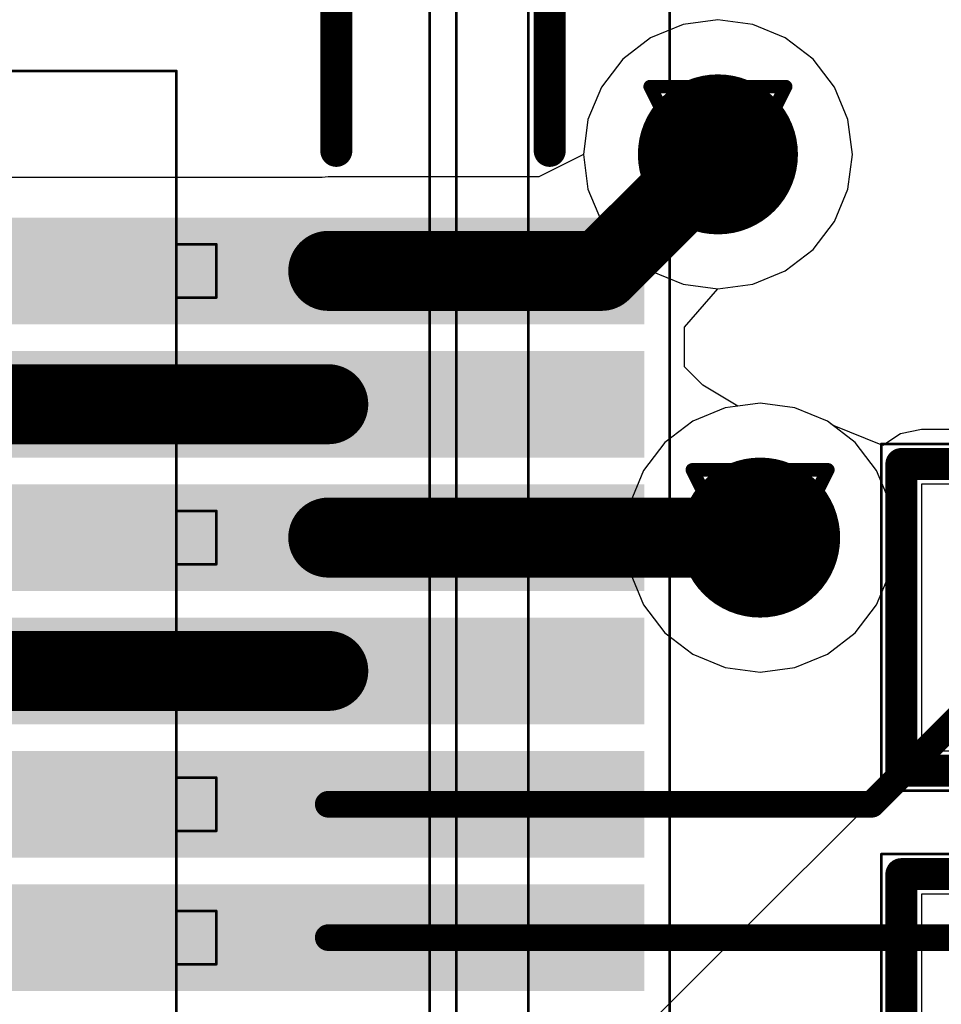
# Model space of a CAD drawing. Header units: millimetres. Extents: x 138 to 555, y 26 to 334.
# Tile 313 of 656: x 226.53 to 229.99, y 240.01 to 243.7. Entities that reach past the tile are written whole.
import ezdxf

# ---------------------------------------------------------------- set-up
doc = ezdxf.new("R2010")
doc.units = ezdxf.units.MM
for name, color, linetype in [('BottomLayer', 5, 'Continuous'), ('DrillDrawing', 1, 'Continuous'), ('Mechanical20', 56, 'Continuous'), ('Mechanical27', 56, 'Continuous'), ('MidLayer1', 16, 'Continuous'), ('MidLayer2', 76, 'Continuous'), ('MidLayer3', 90, 'Continuous'), ('MidLayer4', 156, 'Continuous'), ('MultiLayer', 9, 'Continuous'), ('TopLayer', 1, 'Continuous'), ('TopOverlay', 2, 'Continuous'), ('TopPaste', 8, 'Continuous'), ('TopSolder', 216, 'Continuous'), ('ViaHoleLayer', 16, 'Continuous')]:
    doc.layers.add(name, color=color, linetype=linetype)

# ---------------------------------------------------------------- blocks, each defined once
blk = doc.blocks.new('SOLDER_BRIDGE_R0603_0R_623')
at = {"layer": 'Mechanical20', "const_width": 0.01}
for points in [[(-0.2, 0.65), (-1.35, 0.65)], [(-1.35, 0.65), (-1.35, -0.65)], [(1.35, 0.65), (-0.2, 0.65)], [(1.35, 0.65), (1.35, -0.65)], [(1.35, -0.65), (-1.35, -0.65)]]:
    blk.add_lwpolyline(points, dxfattribs=at)
at = {"layer": 'Mechanical20', "const_width": 0.005}
for points in [[(-1.3525, 0.65, 1), (-1.3475, 0.65, 1)], [(-1.3525, 0.65, 1), (-1.3475, 0.65, 1)], [(-0.2025, 0.65, 1), (-0.1975, 0.65, 1)], [(-0.2025, 0.65, 1), (-0.1975, 0.65, 1)], [(1.3475, 0.65, 1), (1.3525, 0.65, 1)], [(1.3475, 0.65, 1), (1.3525, 0.65, 1)], [(-1.3525, -0.65, 1), (-1.3475, -0.65, 1)], [(-1.3525, -0.65, 1), (-1.3475, -0.65, 1)], [(1.3475, -0.65, 1), (1.3525, -0.65, 1)], [(1.3475, -0.65, 1), (1.3525, -0.65, 1)]]:
    blk.add_lwpolyline(points, format="xyb", close=True, dxfattribs=at)
at = {"layer": 'Mechanical27', "const_width": 0.01}
for points in [[(-0.9, 0.5), (-0.9, -0.5)], [(0.9, 0.5), (-0.9, 0.5)], [(0.9, 0.5), (0.9, -0.5)], [(0.9, -0.5), (-0.9, -0.5)]]:
    blk.add_lwpolyline(points, dxfattribs=at)
at = {"layer": 'Mechanical27', "const_width": 0.005}
for points in [[(-0.9025, 0.5, 1), (-0.8975, 0.5, 1)], [(-0.9025, 0.5, 1), (-0.8975, 0.5, 1)], [(0.8975, 0.5, 1), (0.9025, 0.5, 1)], [(0.8975, 0.5, 1), (0.9025, 0.5, 1)], [(-0.9025, -0.5, 1), (-0.8975, -0.5, 1)], [(-0.9025, -0.5, 1), (-0.8975, -0.5, 1)], [(0.8975, -0.5, 1), (0.9025, -0.5, 1)], [(0.8975, -0.5, 1), (0.9025, -0.5, 1)]]:
    blk.add_lwpolyline(points, format="xyb", close=True, dxfattribs=at)
at = {"layer": 'TopLayer'}
for p, q in [((-1.2, -0.5), (-1.2, 0.5)), ((-1.2, 0.5), (-0.4, 0.5)), ((-0.4, 0.5), (0.1, 0)), ((-0.15, 0.5), (-0.15, 0.5)), ((-0.15, 0.5), (0.35, 0)), ((1.2, 0.5), (-0.15, 0.5)), ((1.2, -0.5), (1.2, 0.5)), ((0.1, 0), (-0.4, -0.5)), ((0.35, 0), (-0.15, -0.5)), ((-1.2, -0.5), (-1.2, -0.5)), ((-0.4, -0.5), (-1.2, -0.5)), ((-0.15, -0.5), (1.2, -0.5))]:
    blk.add_line(p, q, dxfattribs=at)
at = {"layer": 'TopLayer', "const_width": 0.127}
for points in [[(-0.5635, 0, 1), (-0.4365, 0, 1)], [(0.5365, 0, 1), (0.6635, 0, 1)]]:
    blk.add_lwpolyline(points, format="xyb", close=True, dxfattribs=at)
at = {"layer": 'TopOverlay', "const_width": 0.12}
for points in [[(-1.025, 0.575), (-1.275, 0.575)], [(-1.275, 0.575), (-1.275, 0.175)], [(1.275, 0.575), (1.025, 0.575)], [(1.275, 0.575), (1.275, -0.575)], [(-1.275, 0.175), (-1.275, -0.575)], [(-1.025, -0.575), (-1.275, -0.575)], [(1.275, -0.575), (1.025, -0.575)]]:
    blk.add_lwpolyline(points, dxfattribs=at)
at = {"layer": 'TopOverlay', "const_width": 0.06}
for points in [[(-1.305, 0.575, 1), (-1.245, 0.575, 1)], [(-1.305, 0.575, 1), (-1.245, 0.575, 1)], [(-1.055, 0.575, 1), (-0.995, 0.575, 1)], [(0.995, 0.575, 1), (1.055, 0.575, 1)], [(1.245, 0.575, 1), (1.305, 0.575, 1)], [(1.245, 0.575, 1), (1.305, 0.575, 1)], [(-1.305, 0.175, 1), (-1.245, 0.175, 1)], [(-1.305, 0.175, 1), (-1.245, 0.175, 1)], [(-1.305, -0.575, 1), (-1.245, -0.575, 1)], [(-1.305, -0.575, 1), (-1.245, -0.575, 1)], [(-1.055, -0.575, 1), (-0.995, -0.575, 1)], [(0.995, -0.575, 1), (1.055, -0.575, 1)], [(1.245, -0.575, 1), (1.305, -0.575, 1)], [(1.245, -0.575, 1), (1.305, -0.575, 1)]]:
    blk.add_lwpolyline(points, format="xyb", close=True, dxfattribs=at)
at = {"layer": 'TopPaste', "const_width": 0.127}
for points in [[(-0.5635, 0, 1), (-0.4365, 0, 1)], [(0.5365, 0, 1), (0.6635, 0, 1)]]:
    blk.add_lwpolyline(points, format="xyb", close=True, dxfattribs=at)
at = {"layer": 'TopSolder'}
for p, q in [((-0.95, 0.55), (-0.95, 0.55)), ((-0.95, 0.55), (0.95, 0.55)), ((-0.95, -0.55), (-0.95, 0.55)), ((0.95, 0.55), (0.95, -0.55)), ((0.95, -0.55), (-0.95, -0.55))]:
    blk.add_line(p, q, dxfattribs=at)
at = {"layer": 'TopSolder', "const_width": 0.177}
for points in [[(-0.5885, 0, 1), (-0.4115, 0, 1)], [(0.5115, 0, 1), (0.6885, 0, 1)]]:
    blk.add_lwpolyline(points, format="xyb", close=True, dxfattribs=at)
blk = doc.blocks.new('SOLDER_BRIDGE_R0603_0R_624')
at = {"layer": 'Mechanical20', "const_width": 0.01}
for points in [[(-0.2, 0.65), (-1.35, 0.65)], [(-1.35, 0.65), (-1.35, -0.65)], [(1.35, 0.65), (-0.2, 0.65)], [(1.35, 0.65), (1.35, -0.65)], [(1.35, -0.65), (-1.35, -0.65)]]:
    blk.add_lwpolyline(points, dxfattribs=at)
at = {"layer": 'Mechanical20', "const_width": 0.005}
for points in [[(-1.3525, 0.65, 1), (-1.3475, 0.65, 1)], [(-1.3525, 0.65, 1), (-1.3475, 0.65, 1)], [(-0.2025, 0.65, 1), (-0.1975, 0.65, 1)], [(-0.2025, 0.65, 1), (-0.1975, 0.65, 1)], [(1.3475, 0.65, 1), (1.3525, 0.65, 1)], [(1.3475, 0.65, 1), (1.3525, 0.65, 1)], [(-1.3525, -0.65, 1), (-1.3475, -0.65, 1)], [(-1.3525, -0.65, 1), (-1.3475, -0.65, 1)], [(1.3475, -0.65, 1), (1.3525, -0.65, 1)], [(1.3475, -0.65, 1), (1.3525, -0.65, 1)]]:
    blk.add_lwpolyline(points, format="xyb", close=True, dxfattribs=at)
at = {"layer": 'Mechanical27', "const_width": 0.01}
for points in [[(-0.9, 0.5), (-0.9, -0.5)], [(0.9, 0.5), (-0.9, 0.5)], [(0.9, 0.5), (0.9, -0.5)], [(0.9, -0.5), (-0.9, -0.5)]]:
    blk.add_lwpolyline(points, dxfattribs=at)
at = {"layer": 'Mechanical27', "const_width": 0.005}
for points in [[(-0.9025, 0.5, 1), (-0.8975, 0.5, 1)], [(-0.9025, 0.5, 1), (-0.8975, 0.5, 1)], [(0.8975, 0.5, 1), (0.9025, 0.5, 1)], [(0.8975, 0.5, 1), (0.9025, 0.5, 1)], [(-0.9025, -0.5, 1), (-0.8975, -0.5, 1)], [(-0.9025, -0.5, 1), (-0.8975, -0.5, 1)], [(0.8975, -0.5, 1), (0.9025, -0.5, 1)], [(0.8975, -0.5, 1), (0.9025, -0.5, 1)]]:
    blk.add_lwpolyline(points, format="xyb", close=True, dxfattribs=at)
at = {"layer": 'TopLayer'}
for p, q in [((-1.2, -0.5), (-1.2, 0.5)), ((-1.2, 0.5), (-0.4, 0.5)), ((-0.4, 0.5), (0.1, 0)), ((-0.15, 0.5), (-0.15, 0.5)), ((-0.15, 0.5), (0.35, 0)), ((1.2, 0.5), (-0.15, 0.5)), ((1.2, -0.5), (1.2, 0.5)), ((0.1, 0), (-0.4, -0.5)), ((0.35, 0), (-0.15, -0.5)), ((-1.2, -0.5), (-1.2, -0.5)), ((-0.4, -0.5), (-1.2, -0.5)), ((-0.15, -0.5), (1.2, -0.5))]:
    blk.add_line(p, q, dxfattribs=at)
at = {"layer": 'TopLayer', "const_width": 0.127}
for points in [[(-0.5635, 0, 1), (-0.4365, 0, 1)], [(0.5365, 0, 1), (0.6635, 0, 1)]]:
    blk.add_lwpolyline(points, format="xyb", close=True, dxfattribs=at)
at = {"layer": 'TopOverlay', "const_width": 0.12}
for points in [[(-1.025, 0.575), (-1.275, 0.575)], [(-1.275, 0.575), (-1.275, 0.175)], [(1.275, 0.575), (1.025, 0.575)], [(1.275, 0.575), (1.275, -0.575)], [(-1.275, 0.175), (-1.275, -0.575)], [(-1.025, -0.575), (-1.275, -0.575)], [(1.275, -0.575), (1.025, -0.575)]]:
    blk.add_lwpolyline(points, dxfattribs=at)
at = {"layer": 'TopOverlay', "const_width": 0.06}
for points in [[(-1.305, 0.575, 1), (-1.245, 0.575, 1)], [(-1.305, 0.575, 1), (-1.245, 0.575, 1)], [(-1.055, 0.575, 1), (-0.995, 0.575, 1)], [(0.995, 0.575, 1), (1.055, 0.575, 1)], [(1.245, 0.575, 1), (1.305, 0.575, 1)], [(1.245, 0.575, 1), (1.305, 0.575, 1)], [(-1.305, 0.175, 1), (-1.245, 0.175, 1)], [(-1.305, 0.175, 1), (-1.245, 0.175, 1)], [(-1.305, -0.575, 1), (-1.245, -0.575, 1)], [(-1.305, -0.575, 1), (-1.245, -0.575, 1)], [(-1.055, -0.575, 1), (-0.995, -0.575, 1)], [(0.995, -0.575, 1), (1.055, -0.575, 1)], [(1.245, -0.575, 1), (1.305, -0.575, 1)], [(1.245, -0.575, 1), (1.305, -0.575, 1)]]:
    blk.add_lwpolyline(points, format="xyb", close=True, dxfattribs=at)
at = {"layer": 'TopPaste', "const_width": 0.127}
for points in [[(-0.5635, 0, 1), (-0.4365, 0, 1)], [(0.5365, 0, 1), (0.6635, 0, 1)]]:
    blk.add_lwpolyline(points, format="xyb", close=True, dxfattribs=at)
at = {"layer": 'TopSolder'}
for p, q in [((-0.95, 0.55), (-0.95, 0.55)), ((-0.95, 0.55), (0.95, 0.55)), ((-0.95, -0.55), (-0.95, 0.55)), ((0.95, 0.55), (0.95, -0.55)), ((0.95, -0.55), (-0.95, -0.55))]:
    blk.add_line(p, q, dxfattribs=at)
at = {"layer": 'TopSolder', "const_width": 0.177}
for points in [[(-0.5885, 0, 1), (-0.4115, 0, 1)], [(0.5115, 0, 1), (0.6885, 0, 1)]]:
    blk.add_lwpolyline(points, format="xyb", close=True, dxfattribs=at)
blk = doc.blocks.new('CON_SAMTEC_QSH_060_01_L_D_A_808')
at = {"layer": 'Mechanical20', "const_width": 0.01}
blk.add_lwpolyline([(20.65, 4.15), (-20.6, 4.15)], dxfattribs=at)
at = {"layer": 'Mechanical27', "const_width": 0.01}
for points in [[(20.635, 3.62), (-20.635, 3.62)], [(18.547, 3.35), (-18.55, 3.35)], [(18.5, 3.25), (-18.5, 3.25)], [(-17.15, 2.45), (-17.35, 2.45)], [(-17.35, 2.3), (-17.35, 2.45)], [(-17.15, 2.3), (-17.15, 2.45)], [(-16.65, 2.45), (-16.85, 2.45)], [(-16.85, 2.3), (-16.85, 2.45)], [(-16.65, 2.3), (-16.65, 2.45)], [(-16.15, 2.45), (-16.35, 2.45)], [(-16.35, 2.3), (-16.35, 2.45)], [(-16.15, 2.3), (-16.15, 2.45)], [(-15.65, 2.45), (-15.85, 2.45)], [(-15.85, 2.3), (-15.85, 2.45)], [(-15.65, 2.3), (-15.65, 2.45)], [(-15.15, 2.45), (-15.35, 2.45)], [(-15.35, 2.3), (-15.35, 2.45)], [(-15.15, 2.3), (-15.15, 2.45)], [(-14.65, 2.45), (-14.85, 2.45)], [(-14.85, 2.3), (-14.85, 2.45)], [(-14.65, 2.3), (-14.65, 2.45)], [(-2, 2.3), (-18, 2.3)], [(-18, 0.25), (-18, 2.3)], [(-17.15, 2.3), (-17.35, 2.3)], [(-16.65, 2.3), (-16.85, 2.3)], [(-16.15, 2.3), (-16.35, 2.3)], [(-15.65, 2.3), (-15.85, 2.3)], [(-15.15, 2.3), (-15.35, 2.3)], [(-14.65, 2.3), (-14.85, 2.3)]]:
    blk.add_lwpolyline(points, dxfattribs=at)
at = {"layer": 'Mechanical27', "const_width": 0.005}
for points in [[(-17.3525, 2.45, 1), (-17.3475, 2.45, 1)], [(-17.3525, 2.45, 1), (-17.3475, 2.45, 1)], [(-17.1525, 2.45, 1), (-17.1475, 2.45, 1)], [(-17.1525, 2.45, 1), (-17.1475, 2.45, 1)], [(-16.8525, 2.45, 1), (-16.8475, 2.45, 1)], [(-16.8525, 2.45, 1), (-16.8475, 2.45, 1)], [(-16.6525, 2.45, 1), (-16.6475, 2.45, 1)], [(-16.6525, 2.45, 1), (-16.6475, 2.45, 1)], [(-16.3525, 2.45, 1), (-16.3475, 2.45, 1)], [(-16.3525, 2.45, 1), (-16.3475, 2.45, 1)], [(-16.1525, 2.45, 1), (-16.1475, 2.45, 1)], [(-16.1525, 2.45, 1), (-16.1475, 2.45, 1)], [(-15.8525, 2.45, 1), (-15.8475, 2.45, 1)], [(-15.8525, 2.45, 1), (-15.8475, 2.45, 1)], [(-15.6525, 2.45, 1), (-15.6475, 2.45, 1)], [(-15.6525, 2.45, 1), (-15.6475, 2.45, 1)], [(-15.3525, 2.45, 1), (-15.3475, 2.45, 1)], [(-15.3525, 2.45, 1), (-15.3475, 2.45, 1)], [(-15.1525, 2.45, 1), (-15.1475, 2.45, 1)], [(-15.1525, 2.45, 1), (-15.1475, 2.45, 1)], [(-14.8525, 2.45, 1), (-14.8475, 2.45, 1)], [(-14.8525, 2.45, 1), (-14.8475, 2.45, 1)], [(-14.6525, 2.45, 1), (-14.6475, 2.45, 1)], [(-14.6525, 2.45, 1), (-14.6475, 2.45, 1)], [(-18.0025, 2.3, 1), (-17.9975, 2.3, 1)], [(-18.0025, 2.3, 1), (-17.9975, 2.3, 1)], [(-17.3525, 2.3, 1), (-17.3475, 2.3, 1)], [(-17.3525, 2.3, 1), (-17.3475, 2.3, 1)], [(-17.1525, 2.3, 1), (-17.1475, 2.3, 1)], [(-17.1525, 2.3, 1), (-17.1475, 2.3, 1)], [(-16.8525, 2.3, 1), (-16.8475, 2.3, 1)], [(-16.8525, 2.3, 1), (-16.8475, 2.3, 1)], [(-16.6525, 2.3, 1), (-16.6475, 2.3, 1)], [(-16.6525, 2.3, 1), (-16.6475, 2.3, 1)], [(-16.3525, 2.3, 1), (-16.3475, 2.3, 1)], [(-16.3525, 2.3, 1), (-16.3475, 2.3, 1)], [(-16.1525, 2.3, 1), (-16.1475, 2.3, 1)], [(-16.1525, 2.3, 1), (-16.1475, 2.3, 1)], [(-15.8525, 2.3, 1), (-15.8475, 2.3, 1)], [(-15.8525, 2.3, 1), (-15.8475, 2.3, 1)], [(-15.6525, 2.3, 1), (-15.6475, 2.3, 1)], [(-15.6525, 2.3, 1), (-15.6475, 2.3, 1)], [(-15.3525, 2.3, 1), (-15.3475, 2.3, 1)], [(-15.3525, 2.3, 1), (-15.3475, 2.3, 1)], [(-15.1525, 2.3, 1), (-15.1475, 2.3, 1)], [(-15.1525, 2.3, 1), (-15.1475, 2.3, 1)], [(-14.8525, 2.3, 1), (-14.8475, 2.3, 1)], [(-14.8525, 2.3, 1), (-14.8475, 2.3, 1)], [(-14.6525, 2.3, 1), (-14.6475, 2.3, 1)], [(-14.6525, 2.3, 1), (-14.6475, 2.3, 1)]]:
    blk.add_lwpolyline(points, format="xyb", close=True, dxfattribs=at)
at = {"layer": 'TopLayer'}
for points in [[(-17.1, 1.735), (-17.1, 4.005), (-17.4, 1.735), (-17.4, 4.005)], [(-16.6, 1.735), (-16.6, 4.005), (-16.9, 1.735), (-16.9, 4.005)], [(-16.1, 1.735), (-16.1, 4.005), (-16.4, 1.735), (-16.4, 4.005)], [(-15.6, 1.735), (-15.6, 4.005), (-15.9, 1.735), (-15.9, 4.005)], [(-15.1, 1.735), (-15.1, 4.005), (-15.4, 1.735), (-15.4, 4.005)], [(-14.6, 1.735), (-14.6, 4.005), (-14.9, 1.735), (-14.9, 4.005)]]:
    blk.add_solid(points, dxfattribs=at)
at = {"layer": 'TopOverlay', "const_width": 0.12}
for points in [[(-17.7, 3.7), (-20.725, 3.7)], [(-17.7, 2.9), (-18.6, 2.9)]]:
    blk.add_lwpolyline(points, dxfattribs=at)
at = {"layer": 'TopOverlay', "const_width": 0.06}
for points in [[(-17.73, 3.7, 1), (-17.67, 3.7, 1)], [(-17.73, 2.9, 1), (-17.67, 2.9, 1)]]:
    blk.add_lwpolyline(points, format="xyb", close=True, dxfattribs=at)
at = {"layer": 'TopPaste'}
for points in [[(-17.1, 1.735), (-17.1, 4.005), (-17.4, 1.735), (-17.4, 4.005)], [(-16.6, 1.735), (-16.6, 4.005), (-16.9, 1.735), (-16.9, 4.005)], [(-16.1, 1.735), (-16.1, 4.005), (-16.4, 1.735), (-16.4, 4.005)], [(-15.6, 1.735), (-15.6, 4.005), (-15.9, 1.735), (-15.9, 4.005)], [(-15.1, 1.735), (-15.1, 4.005), (-15.4, 1.735), (-15.4, 4.005)], [(-14.6, 1.735), (-14.6, 4.005), (-14.9, 1.735), (-14.9, 4.005)]]:
    blk.add_solid(points, dxfattribs=at)
at = {"layer": 'TopSolder'}
for points in [[(-17.05, 1.685), (-17.05, 4.055), (-17.45, 1.685), (-17.45, 4.055)], [(-16.55, 1.685), (-16.55, 4.055), (-16.95, 1.685), (-16.95, 4.055)], [(-16.05, 1.685), (-16.05, 4.055), (-16.45, 1.685), (-16.45, 4.055)], [(-15.55, 1.685), (-15.55, 4.055), (-15.95, 1.685), (-15.95, 4.055)], [(-15.05, 1.685), (-15.05, 4.055), (-15.45, 1.685), (-15.45, 4.055)], [(-14.55, 1.685), (-14.55, 4.055), (-14.95, 1.685), (-14.95, 4.055)]]:
    blk.add_solid(points, dxfattribs=at)

msp = doc.modelspace()

# ---------------------------------------------------------------- linework, layer by layer
at = {"layer": 'BottomLayer'}
for p, q in [((229.0203, 243.6814), (228.8987, 243.6311)), ((229.1509, 243.6986), (229.0203, 243.6814)), ((229.2814, 243.6814), (229.1509, 243.6986)), ((229.403, 243.6311), (229.2814, 243.6814)), ((228.8987, 243.6311), (228.7943, 243.5509)), ((229.5075, 243.5509), (229.403, 243.6311)), ((228.7943, 243.5509), (228.7141, 243.4465)), ((229.5876, 243.4465), (229.5075, 243.5509)), ((228.7141, 243.4465), (228.6637, 243.3248)), ((229.638, 243.3248), (229.5876, 243.4465)), ((228.6637, 243.3248), (228.6465, 243.1943)), ((229.6552, 243.1943), (229.638, 243.3248)), ((228.6465, 243.1943), (228.6637, 243.0638)), ((229.638, 243.0638), (229.6552, 243.1943)), ((228.6637, 243.0638), (228.7141, 242.9422)), ((229.5876, 242.9422), (229.638, 243.0638)), ((228.7141, 242.9422), (228.7943, 242.8377)), ((229.5075, 242.8377), (229.5876, 242.9422)), ((228.7943, 242.8377), (228.8987, 242.7576)), ((229.403, 242.7576), (229.5075, 242.8377)), ((228.8987, 242.7576), (229.0203, 242.7072)), ((229.2814, 242.7072), (229.403, 242.7576)), ((229.0203, 242.7072), (229.1509, 242.69)), ((229.1509, 242.69), (229.2814, 242.7072)), ((229.1786, 242.2445), (229.0569, 242.1941)), ((229.3091, 242.2617), (229.1786, 242.2445)), ((229.4396, 242.2445), (229.3091, 242.2617)), ((229.5612, 242.1941), (229.4396, 242.2445)), ((229.0569, 242.1941), (228.9525, 242.114)), ((229.6657, 242.114), (229.5612, 242.1941)), ((228.9525, 242.114), (228.8723, 242.0095)), ((229.7458, 242.0095), (229.6657, 242.114)), ((228.8723, 242.0095), (228.822, 241.8879)), ((229.7962, 241.8879), (229.7458, 242.0095)), ((228.822, 241.8879), (228.8048, 241.7574)), ((229.8134, 241.7574), (229.7962, 241.8879)), ((228.8048, 241.7574), (228.822, 241.6268)), ((229.7962, 241.6268), (229.8134, 241.7574)), ((228.822, 241.6268), (228.8723, 241.5052)), ((229.7458, 241.5052), (229.7962, 241.6268)), ((228.8723, 241.5052), (228.9525, 241.4008)), ((229.6657, 241.4008), (229.7458, 241.5052)), ((228.9525, 241.4008), (229.0569, 241.3206)), ((229.5612, 241.3206), (229.6657, 241.4008)), ((229.0569, 241.3206), (229.1786, 241.2702)), ((229.4396, 241.2702), (229.5612, 241.3206)), ((229.1786, 241.2702), (229.3091, 241.253)), ((229.3091, 241.253), (229.4396, 241.2702))]:
    msp.add_line(p, q, dxfattribs=at)
at = {"layer": 'BottomLayer', "const_width": 0.3}
for points in [[(229.0009, 243.1943, 1), (229.3009, 243.1943, 1)], [(229.1591, 241.7574, 1), (229.4591, 241.7574, 1)]]:
    msp.add_lwpolyline(points, format="xyb", close=True, dxfattribs=at)
at = {"layer": 'DrillDrawing', "const_width": 0.0508}
for points in [[(228.8969, 243.4483), (229.4049, 243.4483)], [(228.8969, 243.4483), (229.1509, 242.9403)], [(229.1509, 242.9403), (229.4049, 243.4483)], [(228.9985, 243.3467), (229.3033, 243.3467)], [(228.9985, 243.3467), (229.1509, 243.0419)], [(229.1509, 243.0419), (229.3033, 243.3467)], [(229.0551, 242.0114), (229.5631, 242.0114)], [(229.0551, 242.0114), (229.3091, 241.5034)], [(229.3091, 241.5034), (229.5631, 242.0114)], [(229.1567, 241.9098), (229.4615, 241.9098)], [(229.1567, 241.9098), (229.3091, 241.605)], [(229.3091, 241.605), (229.4615, 241.9098)]]:
    msp.add_lwpolyline(points, dxfattribs=at)
at = {"layer": 'DrillDrawing', "const_width": 0.0254}
for points in [[(228.8842, 243.4483, 1), (228.9096, 243.4483, 1)], [(228.8842, 243.4483, 1), (228.9096, 243.4483, 1)], [(229.3922, 243.4483, 1), (229.4176, 243.4483, 1)], [(229.3922, 243.4483, 1), (229.4176, 243.4483, 1)], [(228.9858, 243.3467, 1), (229.0112, 243.3467, 1)], [(228.9858, 243.3467, 1), (229.0112, 243.3467, 1)], [(229.2906, 243.3467, 1), (229.316, 243.3467, 1)], [(229.2906, 243.3467, 1), (229.316, 243.3467, 1)], [(229.1382, 243.0419, 1), (229.1636, 243.0419, 1)], [(229.1382, 243.0419, 1), (229.1636, 243.0419, 1)], [(229.1382, 242.9403, 1), (229.1636, 242.9403, 1)], [(229.1382, 242.9403, 1), (229.1636, 242.9403, 1)], [(229.0424, 242.0114, 1), (229.0678, 242.0114, 1)], [(229.0424, 242.0114, 1), (229.0678, 242.0114, 1)], [(229.5504, 242.0114, 1), (229.5758, 242.0114, 1)], [(229.5504, 242.0114, 1), (229.5758, 242.0114, 1)], [(229.144, 241.9098, 1), (229.1694, 241.9098, 1)], [(229.144, 241.9098, 1), (229.1694, 241.9098, 1)], [(229.4488, 241.9098, 1), (229.4742, 241.9098, 1)], [(229.4488, 241.9098, 1), (229.4742, 241.9098, 1)], [(229.2964, 241.605, 1), (229.3218, 241.605, 1)], [(229.2964, 241.605, 1), (229.3218, 241.605, 1)], [(229.2964, 241.5034, 1), (229.3218, 241.5034, 1)], [(229.2964, 241.5034, 1), (229.3218, 241.5034, 1)]]:
    msp.add_lwpolyline(points, format="xyb", close=True, dxfattribs=at)
at = {"layer": 'MidLayer1'}
msp.add_line((242.3205, 253.361), (227.8963, 238.9368), dxfattribs=at)
at = {"layer": 'MidLayer1', "const_width": 0.3}
for points in [[(229.0009, 243.1943, 1), (229.3009, 243.1943, 1)], [(229.1591, 241.7574, 1), (229.4591, 241.7574, 1)]]:
    msp.add_lwpolyline(points, format="xyb", close=True, dxfattribs=at)
at = {"layer": 'MidLayer2'}
for p, q in [((229.0203, 243.6814), (228.8987, 243.6311)), ((229.1509, 243.6986), (229.0203, 243.6814)), ((229.2814, 243.6814), (229.1509, 243.6986)), ((229.403, 243.6311), (229.2814, 243.6814)), ((228.8987, 243.6311), (228.7943, 243.5509)), ((229.5075, 243.5509), (229.403, 243.6311)), ((228.7943, 243.5509), (228.7141, 243.4465)), ((229.5876, 243.4465), (229.5075, 243.5509)), ((228.7141, 243.4465), (228.6637, 243.3248)), ((229.638, 243.3248), (229.5876, 243.4465)), ((228.6637, 243.3248), (228.6465, 243.1943)), ((229.6552, 243.1943), (229.638, 243.3248)), ((228.6465, 243.1943), (228.6637, 243.0638)), ((229.638, 243.0638), (229.6552, 243.1943)), ((228.6637, 243.0638), (228.7141, 242.9422)), ((229.5876, 242.9422), (229.638, 243.0638)), ((228.7141, 242.9422), (228.7943, 242.8377)), ((229.5075, 242.8377), (229.5876, 242.9422)), ((228.7943, 242.8377), (228.8987, 242.7576)), ((229.403, 242.7576), (229.5075, 242.8377)), ((228.8987, 242.7576), (229.0203, 242.7072)), ((229.2814, 242.7072), (229.403, 242.7576)), ((229.0203, 242.7072), (229.1509, 242.69)), ((229.1509, 242.69), (229.2814, 242.7072)), ((229.1786, 242.2445), (229.0569, 242.1941)), ((229.3091, 242.2617), (229.1786, 242.2445)), ((229.4396, 242.2445), (229.3091, 242.2617)), ((229.5612, 242.1941), (229.4396, 242.2445)), ((229.0569, 242.1941), (228.9525, 242.114)), ((229.6657, 242.114), (229.5612, 242.1941)), ((228.9525, 242.114), (228.8723, 242.0095)), ((229.7458, 242.0095), (229.6657, 242.114)), ((228.8723, 242.0095), (228.822, 241.8879)), ((229.7962, 241.8879), (229.7458, 242.0095)), ((228.822, 241.8879), (228.8048, 241.7574)), ((229.8134, 241.7574), (229.7962, 241.8879)), ((228.8048, 241.7574), (228.822, 241.6268)), ((229.7962, 241.6268), (229.8134, 241.7574)), ((228.822, 241.6268), (228.8723, 241.5052)), ((229.7458, 241.5052), (229.7962, 241.6268)), ((228.8723, 241.5052), (228.9525, 241.4008)), ((229.6657, 241.4008), (229.7458, 241.5052)), ((228.9525, 241.4008), (229.0569, 241.3206)), ((229.5612, 241.3206), (229.6657, 241.4008)), ((229.0569, 241.3206), (229.1786, 241.2702)), ((229.4396, 241.2702), (229.5612, 241.3206)), ((229.1786, 241.2702), (229.3091, 241.253)), ((229.3091, 241.253), (229.4396, 241.2702))]:
    msp.add_line(p, q, dxfattribs=at)
at = {"layer": 'MidLayer2', "const_width": 0.3}
for points in [[(229.0009, 243.1943, 1), (229.3009, 243.1943, 1)], [(229.1591, 241.7574, 1), (229.4591, 241.7574, 1)]]:
    msp.add_lwpolyline(points, format="xyb", close=True, dxfattribs=at)
at = {"layer": 'MidLayer3'}
for p, q in [((229.0203, 243.6814), (228.8987, 243.6311)), ((229.1509, 243.6986), (229.0203, 243.6814)), ((229.2814, 243.6814), (229.1509, 243.6986)), ((229.403, 243.6311), (229.2814, 243.6814)), ((228.8987, 243.6311), (228.7943, 243.5509)), ((229.5075, 243.5509), (229.403, 243.6311)), ((228.7943, 243.5509), (228.7141, 243.4465)), ((229.5876, 243.4465), (229.5075, 243.5509)), ((228.7141, 243.4465), (228.6637, 243.3248)), ((229.638, 243.3248), (229.5876, 243.4465)), ((228.6637, 243.3248), (228.6465, 243.1943)), ((229.6552, 243.1943), (229.638, 243.3248)), ((228.6465, 243.1943), (228.6637, 243.0638)), ((229.638, 243.0638), (229.6552, 243.1943)), ((228.6637, 243.0638), (228.7141, 242.9422)), ((229.5876, 242.9422), (229.638, 243.0638)), ((228.7141, 242.9422), (228.7943, 242.8377)), ((229.5075, 242.8377), (229.5876, 242.9422)), ((228.7943, 242.8377), (228.8987, 242.7576)), ((229.403, 242.7576), (229.5075, 242.8377)), ((228.8987, 242.7576), (229.0203, 242.7072)), ((229.2814, 242.7072), (229.403, 242.7576)), ((229.0203, 242.7072), (229.1509, 242.69)), ((229.1509, 242.69), (229.2814, 242.7072)), ((229.1786, 242.2445), (229.0569, 242.1941)), ((229.3091, 242.2617), (229.1786, 242.2445)), ((229.4396, 242.2445), (229.3091, 242.2617)), ((229.5612, 242.1941), (229.4396, 242.2445)), ((229.0569, 242.1941), (228.9525, 242.114)), ((229.6657, 242.114), (229.5612, 242.1941)), ((228.9525, 242.114), (228.8723, 242.0095)), ((229.7458, 242.0095), (229.6657, 242.114)), ((228.8723, 242.0095), (228.822, 241.8879)), ((229.7962, 241.8879), (229.7458, 242.0095)), ((228.822, 241.8879), (228.8048, 241.7574)), ((229.8134, 241.7574), (229.7962, 241.8879)), ((228.8048, 241.7574), (228.822, 241.6268)), ((229.7962, 241.6268), (229.8134, 241.7574)), ((228.822, 241.6268), (228.8723, 241.5052)), ((229.7458, 241.5052), (229.7962, 241.6268)), ((228.8723, 241.5052), (228.9525, 241.4008)), ((229.6657, 241.4008), (229.7458, 241.5052)), ((228.9525, 241.4008), (229.0569, 241.3206)), ((229.5612, 241.3206), (229.6657, 241.4008)), ((229.0569, 241.3206), (229.1786, 241.2702)), ((229.4396, 241.2702), (229.5612, 241.3206)), ((229.1786, 241.2702), (229.3091, 241.253)), ((229.3091, 241.253), (229.4396, 241.2702))]:
    msp.add_line(p, q, dxfattribs=at)
at = {"layer": 'MidLayer3', "const_width": 0.3}
for points in [[(229.0009, 243.1943, 1), (229.3009, 243.1943, 1)], [(229.1591, 241.7574, 1), (229.4591, 241.7574, 1)]]:
    msp.add_lwpolyline(points, format="xyb", close=True, dxfattribs=at)
at = {"layer": 'MidLayer4'}
for p, q in [((229.0203, 243.6814), (228.8987, 243.6311)), ((229.1509, 243.6986), (229.0203, 243.6814)), ((229.2814, 243.6814), (229.1509, 243.6986)), ((229.403, 243.6311), (229.2814, 243.6814)), ((228.8987, 243.6311), (228.7943, 243.5509)), ((229.5075, 243.5509), (229.403, 243.6311)), ((228.7943, 243.5509), (228.7141, 243.4465)), ((229.5876, 243.4465), (229.5075, 243.5509)), ((228.7141, 243.4465), (228.6637, 243.3248)), ((229.638, 243.3248), (229.5876, 243.4465)), ((228.6637, 243.3248), (228.6465, 243.1943)), ((229.6552, 243.1943), (229.638, 243.3248)), ((228.6465, 243.1943), (228.6637, 243.0638)), ((229.638, 243.0638), (229.6552, 243.1943)), ((228.6637, 243.0638), (228.7141, 242.9422)), ((229.5876, 242.9422), (229.638, 243.0638)), ((228.7141, 242.9422), (228.7943, 242.8377)), ((229.5075, 242.8377), (229.5876, 242.9422)), ((228.7943, 242.8377), (228.8987, 242.7576)), ((229.403, 242.7576), (229.5075, 242.8377)), ((228.8987, 242.7576), (229.0203, 242.7072)), ((229.2814, 242.7072), (229.403, 242.7576)), ((229.0203, 242.7072), (229.1509, 242.69)), ((229.1509, 242.69), (229.2814, 242.7072)), ((229.1786, 242.2445), (229.0569, 242.1941)), ((229.3091, 242.2617), (229.1786, 242.2445)), ((229.4396, 242.2445), (229.3091, 242.2617)), ((229.5612, 242.1941), (229.4396, 242.2445)), ((229.0569, 242.1941), (228.9525, 242.114)), ((229.6657, 242.114), (229.5612, 242.1941)), ((228.9525, 242.114), (228.8723, 242.0095)), ((229.7458, 242.0095), (229.6657, 242.114)), ((228.8723, 242.0095), (228.822, 241.8879)), ((229.7962, 241.8879), (229.7458, 242.0095)), ((228.822, 241.8879), (228.8048, 241.7574)), ((229.8134, 241.7574), (229.7962, 241.8879)), ((228.8048, 241.7574), (228.822, 241.6268)), ((229.7962, 241.6268), (229.8134, 241.7574)), ((228.822, 241.6268), (228.8723, 241.5052)), ((229.7458, 241.5052), (229.7962, 241.6268)), ((228.8723, 241.5052), (228.9525, 241.4008)), ((229.6657, 241.4008), (229.7458, 241.5052)), ((228.9525, 241.4008), (229.0569, 241.3206)), ((229.5612, 241.3206), (229.6657, 241.4008)), ((229.0569, 241.3206), (229.1786, 241.2702)), ((229.4396, 241.2702), (229.5612, 241.3206)), ((229.1786, 241.2702), (229.3091, 241.253)), ((229.3091, 241.253), (229.4396, 241.2702))]:
    msp.add_line(p, q, dxfattribs=at)
at = {"layer": 'MidLayer4', "const_width": 0.3}
for points in [[(229.0009, 243.1943, 1), (229.3009, 243.1943, 1)], [(229.1591, 241.7574, 1), (229.4591, 241.7574, 1)]]:
    msp.add_lwpolyline(points, format="xyb", close=True, dxfattribs=at)
at = {"layer": 'MultiLayer', "const_width": 0.3}
for points in [[(229.0009, 243.1943, 1), (229.3009, 243.1943, 1)], [(229.1591, 241.7574, 1), (229.4591, 241.7574, 1)]]:
    msp.add_lwpolyline(points, format="xyb", close=True, dxfattribs=at)
at = {"layer": 'TopLayer'}
for p, q in [((229.0203, 243.6814), (228.8987, 243.6311)), ((229.1509, 243.6986), (229.0203, 243.6814)), ((229.2814, 243.6814), (229.1509, 243.6986)), ((229.403, 243.6311), (229.2814, 243.6814)), ((228.8987, 243.6311), (228.7943, 243.5509)), ((229.5075, 243.5509), (229.403, 243.6311)), ((228.7943, 243.5509), (228.7141, 243.4465)), ((229.5876, 243.4465), (229.5075, 243.5509)), ((228.7141, 243.4465), (228.6637, 243.3248)), ((229.638, 243.3248), (229.5876, 243.4465)), ((228.6637, 243.3248), (228.6465, 243.1943)), ((229.6552, 243.1943), (229.638, 243.3248)), ((228.6465, 243.1943), (228.4796, 243.1104)), ((229.638, 243.0638), (229.6552, 243.1943)), ((227.6673, 243.1074), (226.3555, 243.1074)), ((227.6904, 243.1104), (227.6673, 243.1074)), ((228.4796, 243.1104), (227.6904, 243.1104)), ((229.5876, 242.9422), (229.638, 243.0638)), ((229.5075, 242.8377), (229.5876, 242.9422)), ((229.403, 242.7576), (229.5075, 242.8377)), ((229.2814, 242.7072), (229.403, 242.7576)), ((229.1509, 242.69), (229.2814, 242.7072)), ((229.0255, 242.547), (229.1509, 242.69)), ((229.0255, 242.3975), (229.0255, 242.547)), ((229.0947, 242.3283), (229.0255, 242.3975)), ((229.2255, 242.2507), (229.0947, 242.3283)), ((229.3091, 242.2617), (229.2255, 242.2507)), ((229.4396, 242.2445), (229.3091, 242.2617)), ((229.5612, 242.1941), (229.4396, 242.2445)), ((229.5804, 242.1794), (229.5612, 242.1941)), ((229.7695, 242.1025), (229.5804, 242.1794)), ((229.9137, 242.1622), (229.8356, 242.1467)), ((231.2637, 242.1622), (229.9137, 242.1622)), ((229.8356, 242.1467), (229.7695, 242.1025))]:
    msp.add_line(p, q, dxfattribs=at)
for points, const_width in [([(229.0009, 243.1943, 1), (229.3009, 243.1943, 1)], 0.3), ([(229.0759, 243.1943, 1), (229.2259, 243.1943, 1)], 0.15), ([(227.6154, 242.7574, 1), (227.7654, 242.7574, 1)], 0.15), ([(228.639, 242.7574, 1), (228.789, 242.7574, 1)], 0.15), ([(228.639, 242.7574, 1), (228.789, 242.7574, 1)], 0.15), ([(227.6154, 242.2574, 1), (227.7654, 242.2574, 1)], 0.15), ([(229.1591, 241.7574, 1), (229.4591, 241.7574, 1)], 0.3), ([(227.6154, 241.7574, 1), (227.7654, 241.7574, 1)], 0.15), ([(229.2341, 241.7574, 1), (229.3841, 241.7574, 1)], 0.15), ([(227.6154, 241.2574, 1), (227.7654, 241.2574, 1)], 0.15), ([(227.6654, 240.7574, 1), (227.7154, 240.7574, 1)], 0.05), ([(229.7025, 240.7574, 1), (229.7525, 240.7574, 1)], 0.05), ([(229.7025, 240.7574, 1), (229.7525, 240.7574, 1)], 0.05), ([(227.6654, 240.2574, 1), (227.7154, 240.2574, 1)], 0.05)]:
    msp.add_lwpolyline(points, format="xyb", close=True, dxfattribs=dict(at, const_width=const_width))
for points, const_width in [([(228.714, 242.7574), (229.1509, 243.1943)], 0.3), ([(227.6904, 242.7574), (228.714, 242.7574)], 0.3), ([(226.0078, 242.2574), (227.6904, 242.2574)], 0.3), ([(227.6904, 241.7574), (229.3091, 241.7574)], 0.3), ([(229.7275, 240.7574), (230.4284, 241.4583)], 0.1), ([(226.2891, 241.2574), (227.6904, 241.2574)], 0.3), ([(227.6904, 240.7574), (229.7275, 240.7574)], 0.1), ([(227.6904, 240.2574), (230.1779, 240.2574)], 0.1)]:
    msp.add_lwpolyline(points, dxfattribs=dict(at, const_width=const_width))
at = {"layer": 'ViaHoleLayer', "const_width": 0.15}
for points in [[(229.0759, 243.1943, 1), (229.2259, 243.1943, 1)], [(229.2341, 241.7574, 1), (229.3841, 241.7574, 1)]]:
    msp.add_lwpolyline(points, format="xyb", close=True, dxfattribs=at)

# ---------------------------------------------------------------- block references
for name, p, rotation in [('CON_SAMTEC_QSH_060_01_L_D_A_808', (224.8205, 225.5074), 270), ('SOLDER_BRIDGE_R0603_0R_624', (231.1137, 241.4583), 180), ('SOLDER_BRIDGE_R0603_0R_623', (231.1137, 239.9205), 180)]:
    msp.add_blockref(name, p, dxfattribs=dict(rotation=rotation))

doc.saveas('drawing.dxf')
